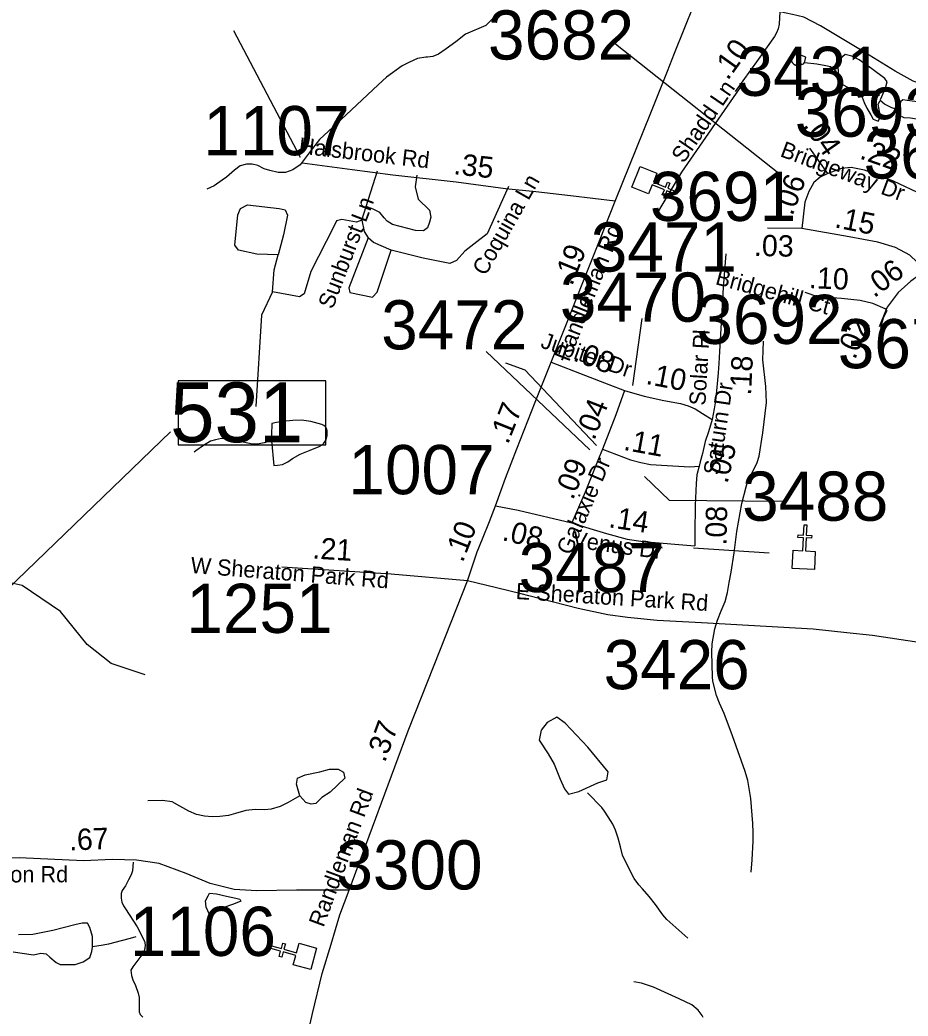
# Model space of a CAD drawing. Extents: x 1662474 to 1856135, y 779280 to 917889.
# Drawn here: x 1758713 to 1763921, y 806724 to 812561 of the extents above; entities that cross this region are included whole.
import ezdxf

# ---------------------------------------------------------------- set-up
doc = ezdxf.new("R2010")
doc.units = 0
for name, color, linetype in [('Cogo Default Point CELL', 7, 'Continuous'), ('Exist Cultural Church CELL', 7, 'Continuous'), ('Exist Hydrographic Creek Single Shore', 7, 'Continuous'), ('Exist Hydrographic Misc Water Feature', 7, 'Continuous'), ('Exist Hydrographic Pond Under 1500 Sq Ft', 7, 'Continuous'), ('Exist Road Non-System Type 51', 7, 'Continuous'), ('Exist Road Non-System Type 51 Label', 7, 'Continuous'), ('Exist Road Primary Interstate Structure Standard Bridge Number Label', 7, 'Continuous'), ('Exist Road Secondary Mileage Tenths English Label', 7, 'Continuous'), ('Exist Road Secondary Type 20 Attributed', 7, 'Continuous'), ('Exist Road Secondary Type 51 Attributed', 7, 'Continuous'), ('Exist Road Secondary Type 51 Label', 7, 'Continuous'), ('Prop DGN Element Guardrail', 7, 'Continuous')]:
    doc.layers.add(name, color=color, linetype=linetype)

msp = doc.modelspace()

# ---------------------------------------------------------------- linework, layer by layer
at = {"layer": 'Cogo Default Point CELL'}
for p, q in [((1763172.2, 811653.8), (1762206.2, 812419.1)), ((1762306.6, 810418), (1762361.4, 810812.5)), ((1762055.6, 810041.6), (1761447.2, 810618.7))]:
    msp.add_line(p, q, dxfattribs=at)
msp.add_lwpolyline([(1762375.6, 809884.8), (1762519.8, 809746.8), (1763184.8, 809740.5)], dxfattribs=at)
at = {"layer": 'Exist Cultural Church CELL'}
for points in [[(1762448.7, 811662.6), (1762427.4, 811609.8), (1762498, 811581.2), (1762510, 811610.8), (1762524.8, 811604.8), (1762512.8, 811575.2), (1762568.5, 811552.6), (1762562.5, 811537.7), (1762506.7, 811560.3), (1762494.7, 811530.7), (1762479.9, 811536.7), (1762491.9, 811566.3), (1762421.4, 811595), (1762399.6, 811541.6), (1762301, 811581.6), (1762350.1, 811702.7)], [(1763246.8, 809453.3), (1763303.7, 809450.6), (1763307.5, 809526.6), (1763275.5, 809528.2), (1763276.3, 809544.2), (1763308.3, 809542.6), (1763311.3, 809602.6), (1763327.3, 809601.8), (1763324.3, 809541.8), (1763356.2, 809540.2), (1763355.4, 809524.2), (1763323.5, 809525.8), (1763319.7, 809449.7), (1763377.2, 809446.8), (1763371.9, 809340.4), (1763241.5, 809347)], [(1760315.5, 807024.9), (1760330.6, 807079.8), (1760257.2, 807100.1), (1760248.6, 807069.3), (1760233.2, 807073.5), (1760241.8, 807104.4), (1760183.8, 807120.4), (1760188.1, 807135.9), (1760246.1, 807119.8), (1760254.6, 807150.6), (1760270, 807146.4), (1760261.5, 807115.5), (1760334.8, 807095.2), (1760350.4, 807150.7), (1760452.9, 807122.3), (1760418, 806996.4)]]:
    msp.add_lwpolyline(points, close=True, dxfattribs=at)
at = {"layer": 'Exist Hydrographic Creek Single Shore'}
msp.add_lwpolyline([(1759376.2, 807626.1), (1759372.9, 807575.9), (1759365, 807551.6), (1759349, 807522.4), (1759332.1, 807486.7), (1759313.5, 807459.7), (1759307.5, 807441.8), (1759307, 807414.8), (1759310.9, 807391.7), (1759319.9, 807369.9), (1759331.4, 807352.9), (1759400.6, 807246.6), (1759442.6, 807163.6), (1759446.9, 807142.1), (1759444.8, 807119), (1759438.8, 807098.2), (1759416.1, 807066.2), (1759393.4, 807036.6), (1759374.8, 807011.6), (1759362.9, 806993.2), (1759366.9, 806961.5), (1759375.5, 806936.9), (1759390.1, 806903), (1759407.2, 806858.1), (1759411.8, 806833.2), (1759412.2, 806803.2), (1759413, 806748.7), (1759418.2, 806732.4), (1759434, 806717.4)], dxfattribs=at)
at = {"layer": 'Exist Hydrographic Misc Water Feature'}
for points in [[(1761485.6, 812568.6), (1761445.2, 812528.9), (1761326.7, 812477.9), (1761268.4, 812432.3), (1761211.8, 812390.8), (1761167.5, 812361.1), (1761133.5, 812347.4), (1761103.6, 812343.7), (1761093.5, 812343.8), (1761045.3, 812334.2), (1760997.1, 812314.5), (1760955.1, 812292.9), (1760862.4, 812225.6), (1760814, 812180), (1760626.6, 812005.5), (1760469.3, 811860.8), (1760414.8, 811789.2), (1760386.5, 811751.4), (1760356.1, 811711.6), (1760313.9, 811682), (1760269.6, 811666.3), (1760227.8, 811666.7), (1760177.7, 811679.1), (1760145.8, 811689.4), (1760108, 811707.6), (1760074, 811715.9), (1760042, 811716.2), (1760003.9, 811706.5), (1759971.7, 811680.8), (1759923.5, 811639.2), (1759899.3, 811621.3), (1759852.9, 811589.8), (1759808.9, 811570.1)], [(1763501.4, 812256), (1763465.6, 812286.2), (1763439.7, 812292.5), (1763385.8, 812300.9), (1763314.5, 812310.6)], [(1763871.6, 812034.8), (1763853.7, 812037), (1763825.8, 812045.2), (1763809.8, 812053.3), (1763781.9, 812067.6), (1763756.5, 812089.1)], [(1763000.7, 807566.8), (1763007.5, 807638.8), (1763012.2, 807748.8), (1763012.6, 807798.8), (1763011.2, 807852.8), (1762998.2, 807998.9), (1762981.2, 808105.1), (1762965.6, 808157.3), (1762891.2, 808366), (1762842.4, 808496.4), (1762814.9, 808556.6), (1762797.3, 808602.7), (1762776, 808687), (1762774.1, 808711), (1762771.2, 808857.1), (1762771.7, 808905.1), (1762788.5, 808993), (1762802.8, 809044.8), (1762825.2, 809098.7), (1762847.7, 809152.4), (1762862.3, 809206.4), (1762872.5, 809264.3), (1762883.2, 809324.3), (1762902.1, 809438.1), (1762917, 809564), (1762946.6, 809727.9), (1762971.2, 809825.7), (1762983.7, 809865.6), (1763001.9, 809895.4), (1763036.6, 809967.2), (1763048.7, 810005), (1763069.8, 810140.9), (1763091.3, 810318.8), (1763086.2, 810412.8), (1763069.4, 810569), (1763072.5, 810679.1)], [(1760188.8, 810094.6), (1760174.7, 810090.8), (1760144.7, 810082.9), (1760116.6, 810077.2), (1760100.6, 810075.3), (1760076.7, 810075.5), (1759994.6, 810092.2), (1759928.8, 810104.8), (1759894.8, 810109), (1759860.7, 810101.3), (1759830.6, 810093.6), (1759790.4, 810067.8), (1759744.3, 810036.3), (1759734.2, 810028.3)], [(1759447.1, 808724.4), (1759248, 808790.8), (1759107, 808902), (1758950.1, 809095.6), (1758726, 809247.8), (1758602.1, 809273.4)], [(1760353.7, 808014.7), (1760285.4, 807975.2), (1760239.3, 807951.7), (1760187, 807936.1), (1760149, 807932.4), (1760093.1, 807934.8), (1760036.9, 807929.3), (1759976.8, 807911.8), (1759936.6, 807900.1), (1759884.5, 807892.5), (1759840.6, 807890.9), (1759794.5, 807895.3), (1759748.8, 807905.6), (1759702.8, 807924), (1759651, 807954.4), (1759605.2, 807978.8), (1759549.3, 807987.3), (1759463.3, 807984.3)], [(1762629.6, 807179.7), (1762593.7, 807212), (1762506.3, 807290.8), (1762482.5, 807317.1), (1762439.1, 807377.4), (1762403.6, 807423.7), (1762363.8, 807470), (1762342.1, 807492.2), (1762314.2, 807530.4), (1762282.8, 807590.8), (1762247.3, 807667), (1762235.6, 807715.1), (1762220.3, 807767.3), (1762204.7, 807813.4), (1762188.9, 807847.5), (1762163.3, 807891.8), (1762141.5, 807924), (1762125.5, 807946.1), (1762040.4, 808032.8)], [(1759392.6, 807188.3), (1759358.6, 807178.6), (1759306.5, 807165.1), (1759232.3, 807145.7), (1759200.3, 807140), (1759138.7, 807129.8)], [(1762719.8, 806714.9), (1762713.8, 806727), (1762690, 806759.2), (1762652.3, 806789.5), (1762578.5, 806824.1), (1762429, 806893.3), (1762357.2, 806915.9), (1762312.7, 806925.4)]]:
    msp.add_lwpolyline(points, dxfattribs=at)
at = {"layer": 'Exist Hydrographic Pond Under 1500 Sq Ft'}
for points in [[(1763314.5, 812310.6), (1763321, 812343.1), (1763297.1, 812353.2), (1763261.9, 812355.7), (1763240.5, 812344.4), (1763235.4, 812328.1), (1763240.5, 812311.7), (1763251.8, 812301.7), (1763260.6, 812295.4), (1763270.7, 812302.9), (1763279.5, 812305.4), (1763294.6, 812302.9), (1763298.4, 812300.4), (1763308.4, 812304.2), (1763314.7, 812311.7)], [(1763759.6, 812095.3), (1763788, 812160.6), (1763799.4, 812197.5), (1763785.2, 812217.4), (1763708.5, 812274.2), (1763634.6, 812328.2), (1763592, 812348), (1763552.2, 812359.4), (1763520.9, 812331), (1763509.5, 812282.7), (1763512.4, 812240.1), (1763520.9, 812200.4), (1763540.8, 812180.5), (1763594.8, 812152.1), (1763645.9, 812123.7), (1763663, 812078.2), (1763680, 812044.1), (1763702.8, 812004.4), (1763717, 811978.8), (1763745.4, 811967.5), (1763759.6, 811993), (1763745.4, 812066.9), (1763756.5, 812089.1)], [(1763984.1, 811978.8), (1764004, 812049.8), (1764009.7, 812081.1), (1763961.4, 812083.9), (1763915.9, 812089.6), (1763890.3, 812092.4), (1763876.1, 812081.1), (1763871.6, 812034.8)], [(1763871.6, 812034.8), (1763867.6, 812004.4), (1763896, 811990.2), (1763935.8, 811987.3), (1763969.9, 811981.7), (1763984.1, 811978.8)], [(1760188.8, 810094.6), (1760201.5, 809950.4), (1760223.7, 809952.2), (1760253.6, 809956), (1760283.8, 809971.8), (1760312.1, 809991.6), (1760356.1, 810017.2), (1760414.4, 810040.7), (1760468.5, 810062.3), (1760484.7, 810072.2), (1760494.8, 810080.1), (1760508.9, 810099.9), (1760515.1, 810125.9), (1760515.3, 810153.9), (1760511.4, 810166), (1760505.6, 810176), (1760495.6, 810184.1), (1760483.7, 810190.2), (1760417.9, 810208.8), (1760363.7, 810215.2), (1760313.9, 810213.6), (1760251.8, 810208.1), (1760217.7, 810202.4), (1760189.6, 810196.6), (1760189, 810130.6), (1760188.8, 810094.6)], [(1762154.6, 808108.8), (1762162.2, 808154.6), (1762044.1, 808299.3), (1761910.6, 808440.3), (1761861.1, 808474.6), (1761803.9, 808444.1), (1761769.6, 808398.4), (1761758.2, 808341.2), (1761811.5, 808261.2), (1761845.8, 808200.3), (1761880.1, 808112.6), (1761906.8, 808055.5), (1761929.7, 808025), (1761990.7, 808040.3), (1762101.2, 808089.8), (1762154.6, 808108.8)], [(1760353.7, 808014.7), (1760334.2, 808082.9), (1760340, 808117.8), (1760386.6, 808138.1), (1760470.9, 808155.6), (1760529.1, 808170.1), (1760578.5, 808170.1), (1760610.5, 808152.7), (1760619.2, 808117.8), (1760575.6, 808077.1), (1760532, 808036.4), (1760482.5, 808004.4), (1760447.6, 807969.5), (1760421.5, 807966.6), (1760389.5, 807975.3), (1760353.7, 808014.7)], [(1759825.2, 807318.4), (1759804.9, 807362), (1759802, 807399.8), (1759816.5, 807428.8), (1759825.2, 807443.4), (1759865.9, 807440.5), (1759924.1, 807425.9), (1759979.4, 807414.3), (1760002.6, 807408.5), (1760008.5, 807396.8), (1759964.8, 807379.4), (1759903.8, 807359.1), (1759871.8, 807344.5), (1759857.2, 807330), (1759842.7, 807324.2), (1759825.2, 807318.4)], [(1759138.7, 807128.2), (1759138.7, 807189.6), (1759123.7, 807242.7), (1759108.8, 807267.6), (1759078.9, 807267.6), (1759035.7, 807259.3), (1758906.3, 807226.1), (1758788.4, 807202.9), (1758705.4, 807199.6)], [(1758673.8, 807100), (1758791.7, 807083.4), (1758834.9, 807091.7), (1758866.4, 807088.4), (1758888, 807068.5), (1758926.2, 807038.6), (1758949.4, 807025.4), (1758985.9, 807025.4), (1759037.4, 807027), (1759083.9, 807042), (1759122.1, 807066.8), (1759135.4, 807103.3), (1759138.7, 807128.2)]]:
    msp.add_lwpolyline(points, dxfattribs=at)
at = {"layer": 'Exist Road Non-System Type 51'}
for p, q in [((1760742.9, 811468), (1760810.6, 811677.7)), ((1760718.2, 811387.9), (1760742.9, 811468)), ((1762663.4, 809468.2), (1763106.1, 809438.6))]:
    msp.add_line(p, q, dxfattribs=at)
for points in [[(1760357.8, 811754.7), (1759968.1, 812496.4)], [(1762949, 812182), (1762591.6, 811668.5), (1762439.4, 811413.4)], [(1761040.5, 811650.7), (1761030, 811582.7), (1761047.6, 811511.2), (1761114, 811446.4), (1761122.1, 811405.5), (1761115.4, 811375.6), (1761103.2, 811343.4), (1761079.9, 811325.8), (1761032.6, 811326.8), (1760897.2, 811362.2), (1760867.4, 811381.1), (1760849.8, 811401.6), (1760822.9, 811432.9), (1760784.9, 811451.4), (1760742.9, 811468)], [(1761578.6, 811585.6), (1761452.6, 811308.2), (1761375.6, 811247.2), (1761322.1, 811206.6), (1761273.9, 811150.9), (1761233.1, 811133.4), (1761077.5, 811164.6), (1760890.6, 811212.4)], [(1760227.1, 811184.8), (1760102, 811189.2), (1759994.1, 811211.9), (1759973.9, 811241.5), (1759991.5, 811419.2), (1760006.4, 811456.7), (1760046.9, 811477.7), (1760232.4, 811456.7), (1760269.1, 811447.5), (1760282.5, 811416.8), (1760258.1, 811302.6), (1760227.1, 811184.8)], [(1760718.2, 811387.9), (1760686.1, 811376.9), (1760600.9, 811390.9), (1760569.6, 811384.2), (1760553.6, 811351.4), (1760419.2, 811086.1), (1760380.1, 810956.2), (1760351.6, 810938.1), (1760193.4, 810967.2)], [(1760718.2, 811387.9), (1760732.1, 811321.8), (1760755, 811285)], [(1760755, 811285), (1760641.4, 810991.6), (1760648.1, 810964), (1760780.9, 810936.8), (1760808.2, 810965.6), (1760890.6, 811212.4)], [(1760890.6, 811212.4), (1760786.1, 811256.7), (1760755, 811285)], [(1760193.4, 810967.2), (1760204.1, 811097.1), (1760227.1, 811184.8)], [(1760193.4, 810967.2), (1760129.5, 810831.5), (1760095.6, 810296.6)], [(1763797.4, 810857.5), (1763775.9, 810812.9), (1763760.1, 810756.2)]]:
    msp.add_lwpolyline(points, dxfattribs=at)
at = {"layer": 'Exist Road Primary Interstate Structure Standard Bridge Number Label'}
msp.add_line((1757246.3, 807883.5), (1759596.1, 810147.1), dxfattribs=at)
msp.add_lwpolyline([(1760507.8, 810446.9), (1759641.3, 810446.9), (1759641.3, 810071.3), (1760507.8, 810071.3)], close=True, dxfattribs=at)
at = {"layer": 'Exist Road Secondary Type 20 Attributed'}
msp.add_lwpolyline([(1763168.8, 812607.6), (1763165.7, 812535.6), (1763159.6, 812509.4), (1763149.9, 812485), (1763137.4, 812463.6), (1763041.1, 812330), (1762906.6, 812142.4)], dxfattribs=at)
at = {"layer": 'Exist Road Secondary Type 51 Attributed'}
for p, q in [((1763449.7, 811661.3), (1763345.7, 811810.1)), ((1763793.1, 810864.6), (1763752, 810763.3))]:
    msp.add_line(p, q, dxfattribs=at)
for points in [[(1762202.6, 811498.6), (1762289.3, 811712.2), (1762408.2, 812006.1), (1762510.9, 812261.7), (1762551.4, 812365.6), (1762665.3, 812647.5)], [(1765530.1, 811994.1), (1765037.3, 812048.6), (1764408.1, 812115.2), (1764128.6, 812150.8), (1764057.8, 812166.5), (1763951.3, 812202.7), (1763845, 812260.6), (1763641.6, 812385.6), (1763407, 812526.3), (1763310, 812576.3), (1763242.4, 812593.7), (1763168.8, 812607.6)], [(1762202.6, 811498.6), (1761940.6, 811529.6), (1761739, 811554.3), (1761560.7, 811570.8), (1761271.1, 811610.2), (1760899.4, 811651.5), (1760661.7, 811682.3), (1760368.2, 811720.8)], [(1764550.5, 811366.7), (1764515.4, 811382.7), (1764437.4, 811413.4), (1764319.3, 811444.1), (1764201.1, 811463), (1764130.2, 811484.2), (1764009.7, 811533.8), (1763834.8, 811616.5), (1763664.7, 811680.2), (1763586.7, 811696.7), (1763530, 811689.7), (1763449.7, 811661.3)], [(1763449.7, 811661.3), (1763404.8, 811640.1), (1763369.3, 811609.4), (1763338.6, 811555.1), (1763315, 811493.7), (1763299, 811339.1)], [(1761827.6, 810555.7), (1761910.2, 810761.5), (1762013, 811022.9), (1762111.9, 811267.1), (1762202.6, 811498.6)], [(1763299, 811339.1), (1763096.1, 811341.8)], [(1764020.1, 811080.4), (1763973.9, 811142), (1763930.7, 811182.1), (1763847.5, 811228.3), (1763742.8, 811259.1), (1763576.4, 811289.8), (1763299, 811339.1)], [(1762853.4, 811190.3), (1762836.9, 810992.4), (1762824.2, 810786.2), (1762815.8, 810618), (1762811.5, 810547.5), (1762808.4, 810493.4), (1762803.6, 810450.2), (1762797, 810388.3), (1762790.9, 810330), (1762784.7, 810282.2), (1762778.8, 810250.1), (1762772.5, 810219.1)], [(1764020.1, 811080.4), (1763986.2, 811065), (1763936.9, 811031.2), (1763862.9, 810963.4), (1763798.2, 810877.2), (1763793.1, 810864.6)], [(1763793.1, 810864.6), (1763785.9, 810868), (1763715, 810898.8), (1763641.1, 810917.2), (1763530.1, 810929.5), (1763391.5, 810938.8), (1763317.5, 810963.4)], [(1761501.4, 809713.6), (1761559.7, 809876.5), (1761626.2, 810048.4), (1761735.2, 810321.9), (1761827.6, 810555.7)], [(1761827.6, 810555.7), (1762029.5, 810476.8), (1762167.3, 810424.4), (1762258.2, 810389.5)], [(1762258.2, 810389.5), (1762207.4, 810246.4), (1762129.3, 810045.5)], [(1762258.2, 810389.5), (1762373.6, 810357.2), (1762489.1, 810331.1), (1762586.1, 810312.6), (1762632.3, 810300.3), (1762672.3, 810281.8), (1762715.4, 810255.7), (1762772.5, 810219.1)], [(1762772.5, 810219.1), (1762750.5, 810148.3), (1762732.2, 810090.2), (1762715.4, 810020.3), (1762701.6, 809972.6), (1762696.2, 809945.8)], [(1762129.3, 810045.5), (1762110, 809998.3), (1762027.8, 809793.7), (1761949.1, 809613.6)], [(1762129.3, 810045.5), (1762293.8, 809984.3), (1762353.3, 809966.8), (1762411, 809956.3), (1762509, 809949.3), (1762642, 809942.3), (1762696.2, 809945.8)], [(1762696.2, 809945.8), (1762682.2, 809895.1), (1762678.7, 809844.4), (1762673.5, 809716.7), (1762670, 809555.9), (1762670.2, 809480.1)], [(1761337.3, 809275.3), (1761393.4, 809443.5), (1761425.4, 809520.3), (1761467.1, 809621.3), (1761501.4, 809713.6)], [(1761501.4, 809713.6), (1761635.1, 809689.1), (1761949.1, 809613.6)], [(1761949.1, 809613.6), (1762055.8, 809580.3), (1762152, 809552.4), (1762274.5, 809519.1), (1762368.6, 809505), (1762670.2, 809480.1)], [(1761337.3, 809275.3), (1760890.9, 809313.4), (1760249, 809353.9)], [(1760643.9, 807461.6), (1760990.5, 808395.5), (1761178.6, 808874.7), (1761337.3, 809275.3)], [(1764423.7, 808845.8), (1763713.1, 808954), (1763562.6, 808969.9), (1763364.5, 808991), (1762709.4, 809027.9), (1762450.6, 809041.1), (1762276.2, 809060.2), (1762160, 809076), (1761987.2, 809111.4), (1761696.3, 809185.6), (1761653, 809198.4), (1761507.2, 809233.6), (1761337.3, 809275.3)], [(1760643.9, 807461.6), (1760334, 807461.6), (1760102.7, 807457.7), (1759969.3, 807465.6), (1759828.1, 807500.8), (1759686.9, 807559.6), (1759530.1, 807618.4), (1759396.7, 807638), (1759255.5, 807641.9), (1759085.5, 807634.5), (1758708.1, 807651.7), (1758514.9, 807648.7), (1758383.9, 807655.4), (1758247.3, 807669.1), (1758110.6, 807675.9), (1758011.7, 807681.4), (1757857.7, 807696), (1757600, 807716), (1757446.3, 807723.4), (1757148.7, 807752.4)], [(1760059.4, 805427.8), (1760076.9, 805496.3), (1760136.4, 805709.6), (1760243.1, 806033.5), (1760334.9, 806324.4), (1760427.8, 806739.2), (1760485.2, 806972.9), (1760538.5, 807145.1), (1760588.6, 807317.5), (1760643.9, 807461.6)]]:
    msp.add_lwpolyline(points, dxfattribs=at)
at = {"layer": 'Exist Road Secondary Type 51 Label'}
msp.add_lwpolyline([(1761560.4, 810551.2), (1761673.6, 810510.8), (1762093.7, 810066.7)], dxfattribs=at)
msp.add_lwpolyline([(1761560.4, 810551.2), (1761673.6, 810510.8), (1762093.7, 810066.7)], dxfattribs=at)

# ---------------------------------------------------------------- texts
at = {"layer": 'Cogo Default Point CELL'}
for s, p in [('3682', (1761457.6, 812329.1)), ('3431', (1762915.7, 812116.1)), ('3693', (1763257, 811876.8)), ('1107', (1759788.7, 811768.4)), ('3682', (1763660.4, 811631.6)), ('3691', (1762407.4, 811383.2)), ('3471', (1762060.3, 811086.4)), ('3470', (1761879.3, 810792.9)), ('3472', (1760831.6, 810630.7)), ('3692', (1762680.1, 810662.6)), ('3670', (1763509.1, 810520)), ('1007', (1760639.6, 809782)), ('3488', (1762948.4, 809626.7)), ('3487', (1761637.6, 809208.6)), ('1251', (1759689.1, 808969.2)), ('3426', (1762135.8, 808639.3)), ('3300', (1760568.9, 807465.9)), ('1106', (1759357.5, 807076.6))]:
    msp.add_text(s, height=288, dxfattribs=at).set_placement(p)
at = {"layer": 'Exist Road Non-System Type 51 Label'}
for s, rotation, p in [('Shadd Ln', 55.74986, (1762605, 811715.9)), ('Coquina Ln', 60.34031, (1761443, 811056.8)), ('Sunburst Ln', 69.11323, (1760547.1, 810861.5))]:
    msp.add_text(s, height=95, rotation=rotation, dxfattribs=at).set_placement(p)
at = {"layer": 'Exist Road Primary Interstate Structure Standard Bridge Number Label'}
msp.add_text('531', height=350, dxfattribs=at).set_placement((1759594, 810086.8))
at = {"layer": 'Exist Road Secondary Mileage Tenths English Label'}
for s, rotation, p in [('.10', 54.36126, (1762863.7, 812202.2)), ('.04', 304.93096, (1763301.3, 811943.1)), ('.22', 340.71012, (1763631.8, 811750.6)), ('.06', 69.44384, (1763242.9, 811409.2)), ('.15', 348.61121, (1763485.7, 811346.7)), ('.03', 358.86804, (1763016.6, 811178)), ('9', 67.95203, (1762002.2, 811127.3)), ('1', 67.95203, (1761970.5, 811049)), ('.06', 36.86981, (1763722, 810929.2)), ('.10', 357.27375, (1763338.1, 810990.2)), ('.', 68.53226, (1761950.5, 810998.5)), ('.02', 67.61966, (1763610, 810566.3)), ('.08', 339.181, (1761950.6, 810567.4)), ('.10', 349.22287, (1762379, 810428.8)), ('.17', 68.27103, (1761574.4, 810069.9)), ('.04', 68.77225, (1762081.2, 810092.7)), ('.11', 349.7021, (1762248.2, 810042.2)), ('.05', 76.52603, (1762861.6, 809839.8)), ('.09', 68.10076, (1761956, 809743.4)), ('.14', 351.43311, (1762161.1, 809588.7)), ('.08', 88.75369, (1762855.9, 809480)), ('0', 68.57397, (1761360.1, 809505.9)), ('.08', 346.46761, (1761535.7, 809513.7)), ('1', 68.57397, (1761329.2, 809427.3)), ('.', 68.57397, (1761309.6, 809377.2))]:
    msp.add_text(s, height=125, rotation=rotation, dxfattribs=at).set_placement(p)
at = {"layer": 'Exist Road Secondary Type 51 Label'}
for s, rotation, p in [('Halsbrook Rd', 353.44661, (1760344.6, 811779)), ('Bridgeway Dr', 339.57932, (1763165.5, 811763.5)), ('Randleman Rd', 68.37705, (1761932.9, 810553.8)), ('Bridgehill Ct', 344.7964, (1762786.2, 811013.2)), ('Solar Pl', 86.66202, (1762732.4, 810299.3)), ('Jupiter Dr', 341.01953, (1761760.5, 810643)), ('Saturn Dr', 81.47407, (1762814.5, 809890.3)), ('Galaxie Dr', 66.81336, (1761943.5, 809419.5)), ('Venus Dr', 352.34326, (1761948.4, 809471.4)), ('W Sheraton Park Rd', 355.54065, (1759711.1, 809320.3)), ('E Sheraton Park Rd', 356.40311, (1761618.8, 809168.1)), ('Randleman Rd', 69.6408, (1760492.8, 807239.9)), ('Sutton Rd', 0.11038, (1758430.9, 807506.8))]:
    msp.add_text(s, height=95, rotation=rotation, dxfattribs=at).set_placement(p)
at = {"layer": 'Prop DGN Element Guardrail'}
for s, rotation, p in [('.35', 353.65992, (1761252.5, 811657.7)), ('.18', 87.14133, (1762999.9, 810359.3)), ('.21', 356.38514, (1760426.1, 809405.4)), ('.37', 69.63595, (1760853.2, 808205.3)), ('.67', 2.50705, (1759003.5, 807693.5))]:
    msp.add_text(s, height=125, rotation=rotation, dxfattribs=at).set_placement(p)

doc.saveas('drawing.dxf')
